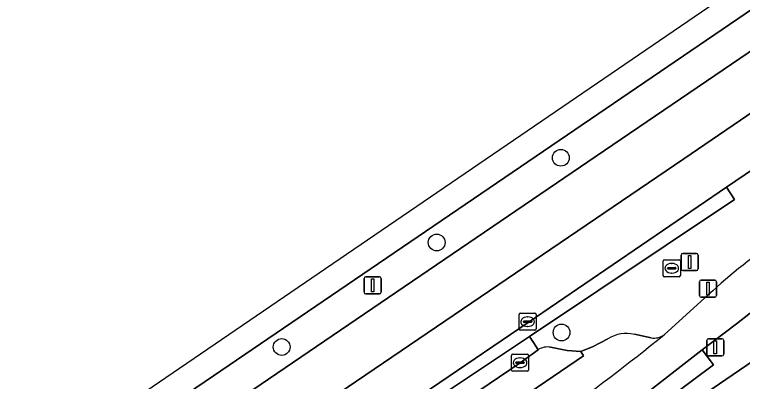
# Model space of a CAD drawing. Extents: x 158086 to 159499, y 382904 to 383981.
# Drawn here: x 158730.11 to 158772.55, y 383736.86 to 383758.27 of the extents above; entities that cross this region are included whole.
import ezdxf

# ---------------------------------------------------------------- set-up
doc = ezdxf.new("R2010")
doc.units = 0
for name, color, linetype in [('IMGEO_Afsluitpaal', 7, 'Continuous'), ('IMGEO_Berm_groen', 7, 'Continuous'), ('IMGEO_Boom', 7, 'Continuous'), ('IMGEO_Fietspad_gesloten', 7, 'Continuous'), ('IMGEO_Groenvoorziening', 7, 'Continuous'), ('IMGEO_Haag', 7, 'Continuous'), ('IMGEO_Kolk', 7, 'Continuous'), ('IMGEO_Lichtmast', 7, 'Continuous'), ('IMGEO_OVBaan_gesloten', 7, 'Continuous'), ('IMGEO_Parkeervlak_open', 7, 'Continuous'), ('IMGEO_Rijbaan_lokaal_open', 7, 'Continuous'), ('IMGEO_Rijbaan_regionaal_gesloten', 7, 'Continuous'), ('IMGEO_Rioolput', 7, 'Continuous'), ('IMGEO_Voetpad_open', 7, 'Continuous')]:
    doc.layers.add(name, color=color, linetype=linetype)

msp = doc.modelspace()

# ---------------------------------------------------------------- linework, layer by layer
at = {"layer": 'IMGEO_Afsluitpaal'}
for p, q in [((158768.977, 383743.429), (158768.977, 383744.229)), ((158768.977, 383744.229), (158768.977, 383743.429)), ((158769.077, 383744.329), (158769.867, 383744.329)), ((158769.867, 383744.329), (158769.077, 383744.329)), ((158769.967, 383744.229), (158769.967, 383743.429)), ((158769.967, 383743.429), (158769.967, 383744.229)), ((158769.867, 383743.329), (158769.077, 383743.329)), ((158769.077, 383743.329), (158769.867, 383743.329)), ((158770.146, 383742.77), (158770.936, 383742.77)), ((158770.936, 383742.77), (158770.146, 383742.77)), ((158770.046, 383741.87), (158770.046, 383742.67)), ((158770.046, 383742.67), (158770.046, 383741.87)), ((158771.036, 383742.67), (158771.036, 383741.87)), ((158771.036, 383741.87), (158771.036, 383742.67)), ((158770.936, 383741.77), (158770.146, 383741.77)), ((158770.146, 383741.77), (158770.936, 383741.77))]:
    msp.add_line(p, q, dxfattribs=at)
for points in [[(158769.397, 383744.204), (158769.547, 383744.204), (158769.547, 383743.454), (158769.397, 383743.454), (158769.397, 383744.204)], [(158770.466, 383742.645), (158770.616, 383742.645), (158770.616, 383741.895), (158770.466, 383741.895), (158770.466, 383742.645)]]:
    msp.add_lwpolyline(points, dxfattribs=at)
for centre, start, end in [((158769.077, 383744.229), 90, 180), ((158769.077, 383744.229), 90, 180), ((158769.867, 383744.229), 0, 90), ((158769.867, 383744.229), 360, 90), ((158769.077, 383743.429), 180, 270), ((158769.077, 383743.429), 180, 270), ((158769.867, 383743.429), 270, 0), ((158769.867, 383743.429), 270, 0), ((158770.146, 383742.67), 90, 180), ((158770.146, 383742.67), 90, 180), ((158770.936, 383742.67), 0, 90), ((158770.936, 383742.67), 360, 90), ((158770.146, 383741.87), 180, 270), ((158770.146, 383741.87), 180, 270), ((158770.936, 383741.87), 270, 0), ((158770.936, 383741.87), 270, 0)]:
    msp.add_arc(centre, 0.1, start, end, dxfattribs=at)
at = {"layer": 'IMGEO_Berm_groen'}
for points in [[(158816.658, 383788.049), (158813.142, 383785.66), (158802.02, 383778.056), (158799.449, 383776.309), (158799.334, 383776.475), (158760.515, 383750), (158741.235, 383736.851), (158728.671, 383728.342), (158728.795, 383728.156), (158724.492, 383725.179), (158710.677, 383715.822)], [(158721.102, 383720.77), (158742.613, 383735.409), (158764.029, 383750), (158798.018, 383773.157)], [(158805.825, 383771.473), (158789.734, 383760.506), (158776.14, 383751.265), (158774.283, 383750), (158771.627, 383748.191), (158772.08, 383747.476), (158760.127, 383739.477), (158760.362, 383739.126), (158760.643, 383738.713)], [(158767.981, 383739.575), (158770.58, 383741.929)], [(158761.367, 383738.854), (158762.335, 383738.669), (158763.125, 383738.615), (158763.855, 383738.889), (158764.707, 383739.348)], [(158766.248, 383739.608), (158767.231, 383739.405)]]:
    msp.add_lwpolyline(points, dxfattribs=at)
for centre, radius, start, end in [((158791.144, 383719.983), 30.075, 123.0517, 133.1374), ((158765.79, 383737.626), 2.034, 76.9826, 122.1711), ((158767.411, 383740.352), 0.964, 259.2511, 306.2914), ((158761.193, 383737.817), 1.052, 80.4943, 121.5467)]:
    msp.add_arc(centre, radius, start, end, dxfattribs=at)
at = {"layer": 'IMGEO_Boom'}
for centre in [(158761.965, 383749.911), (158754.725, 383744.964), (158762.006, 383739.716), (158745.689, 383738.868)]:
    msp.add_circle(centre, 0.489, dxfattribs=at)
at = {"layer": 'IMGEO_Fietspad_gesloten'}
for points in [[(158732.131, 383712.285), (158735.219, 383714.375), (158747.675, 383722.852), (158762.47, 383732.937), (158763.384, 383733.529), (158765.012, 383734.699), (158766.61, 383735.911), (158770.209, 383738.701), (158772.212, 383740.22), (158773.808, 383741.481), (158775.412, 383742.665), (158786.151, 383750), (158825.828, 383777.101), (158827.694, 383778.373)], [(158770.58, 383741.929), (158767.981, 383739.575)]]:
    msp.add_lwpolyline(points, dxfattribs=at)
for centre, radius, start, end in [((158791.144, 383719.983), 30.075, 123.0517, 133.1374), ((158688.005, 383838.402), 127.133, 305.3598, 308.9818)]:
    msp.add_arc(centre, radius, start, end, dxfattribs=at)
at = {"layer": 'IMGEO_Groenvoorziening'}
msp.add_lwpolyline([(158746.07, 383729.899), (158755.353, 383736.283), (158760.127, 383739.477), (158772.08, 383747.476), (158771.627, 383748.191), (158760.049, 383740.306), (158745.639, 383730.503), (158739.613, 383726.408), (158729.532, 383719.494), (158726.033, 383717.138)], dxfattribs=at)
at = {"layer": 'IMGEO_Haag'}
msp.add_lwpolyline([(158755.353, 383736.283), (158760.127, 383739.477), (158772.08, 383747.476), (158771.627, 383748.191), (158760.049, 383740.306), (158745.639, 383730.503), (158739.613, 383726.408), (158729.532, 383719.494), (158726.033, 383717.138)], dxfattribs=at)
at = {"layer": 'IMGEO_Kolk'}
for p, q in [((158759.527, 383739.922), (158759.527, 383740.774)), ((158759.602, 383740.848), (158760.454, 383740.848)), ((158760.015, 383740.628), (158760.04, 383740.628)), ((158760.528, 383740.774), (158760.528, 383739.922)), ((158759.786, 383740.342), (158759.786, 383740.354)), ((158760.224, 383740.305), (158759.826, 383740.305)), ((158759.829, 383740.391), (158760.227, 383740.391)), ((158760.27, 383740.354), (158760.27, 383740.342)), ((158760.454, 383739.848), (158759.602, 383739.848)), ((158760.038, 383740.068), (158760.013, 383740.068)), ((158759.084, 383737.525), (158759.084, 383738.377)), ((158759.159, 383738.451), (158760.011, 383738.451)), ((158759.572, 383738.231), (158759.597, 383738.231)), ((158760.085, 383738.377), (158760.085, 383737.525)), ((158759.343, 383737.945), (158759.343, 383737.957)), ((158759.781, 383737.908), (158759.383, 383737.908)), ((158759.386, 383737.994), (158759.784, 383737.994)), ((158759.595, 383737.671), (158759.57, 383737.671)), ((158759.827, 383737.957), (158759.827, 383737.945)), ((158760.011, 383737.451), (158759.159, 383737.451))]:
    msp.add_line(p, q, dxfattribs=at)
for points in [[(158759.527, 383739.922), (158759.527, 383740.774)], [(158759.602, 383740.848), (158760.454, 383740.848)], [(158760.528, 383740.774), (158760.528, 383739.922)], [(158760.454, 383739.848), (158759.602, 383739.848)], [(158759.084, 383737.525), (158759.084, 383738.377)], [(158759.159, 383738.451), (158760.011, 383738.451)], [(158760.085, 383738.377), (158760.085, 383737.525)], [(158760.011, 383737.451), (158759.159, 383737.451)]]:
    msp.add_lwpolyline(points, dxfattribs=at)
for centre, radius, start, end in [((158759.604, 383740.772), 0.0765, 91.552, 178.448), ((158759.604, 383740.772), 0.0765, 91.552, 178.448), ((158760.452, 383740.772), 0.0765, 1.552, 88.448), ((158760.452, 383740.772), 0.0765, 1.552, 88.448), ((158759.826, 383740.351), 0.0403, 85.8775, 175.7526), ((158759.823, 383740.341), 0.0366, 178.938, 274.7102), ((158760.227, 383740.348), 0.043, 264.8664, 352.4533), ((158760.231, 383740.353), 0.0386, 1.7309, 96.639), ((158759.604, 383739.924), 0.0765, 181.552, 268.448), ((158759.604, 383739.924), 0.0765, 181.552, 268.448), ((158760.452, 383739.924), 0.0765, 271.552, 358.448), ((158760.452, 383739.924), 0.0765, 271.552, 358.448), ((158759.161, 383738.375), 0.0765, 91.552, 178.448), ((158759.161, 383738.375), 0.0765, 91.552, 178.448), ((158760.009, 383738.375), 0.0765, 1.552, 88.448), ((158760.009, 383738.375), 0.0765, 1.552, 88.448), ((158759.383, 383737.954), 0.0403, 85.8775, 175.7526), ((158759.38, 383737.944), 0.0366, 178.938, 274.7102), ((158759.784, 383737.951), 0.043, 264.8664, 352.4533), ((158759.788, 383737.956), 0.0386, 1.7309, 96.639), ((158759.161, 383737.527), 0.0765, 181.552, 268.448), ((158759.161, 383737.527), 0.0765, 181.552, 268.448), ((158760.009, 383737.527), 0.0765, 271.552, 358.448), ((158760.009, 383737.527), 0.0765, 271.552, 358.448)]:
    msp.add_arc(centre, radius, start, end, dxfattribs=at)
for centre, major_axis, ratio, start_param, end_param in [((158760.014, 383740.348), (-0.387, 0.002), 0.722429, 4.712389, 7.853982), ((158760.039, 383740.348), (-0.39, 0.002), 0.717154, 1.570796, 4.712389), ((158759.571, 383737.951), (-0.387, 0.002), 0.722429, 4.712389, 7.853982), ((158759.596, 383737.951), (-0.39, 0.002), 0.717154, 1.570796, 4.712389)]:
    msp.add_ellipse(centre, major_axis=major_axis, ratio=ratio, start_param=start_param, end_param=end_param, dxfattribs=at)
at = {"layer": 'IMGEO_Lichtmast'}
for p, q in [((158750.496, 383742.066), (158750.496, 383742.866)), ((158750.496, 383742.866), (158750.496, 383742.066)), ((158750.596, 383742.966), (158751.386, 383742.966)), ((158751.386, 383742.966), (158750.596, 383742.966)), ((158751.486, 383742.866), (158751.486, 383742.066)), ((158751.486, 383742.066), (158751.486, 383742.866)), ((158751.386, 383741.966), (158750.596, 383741.966)), ((158750.596, 383741.966), (158751.386, 383741.966)), ((158770.567, 383739.347), (158771.357, 383739.347)), ((158771.357, 383739.347), (158770.567, 383739.347)), ((158770.467, 383738.447), (158770.467, 383739.247)), ((158770.467, 383739.247), (158770.467, 383738.447)), ((158771.457, 383739.247), (158771.457, 383738.447)), ((158771.457, 383738.447), (158771.457, 383739.247)), ((158771.357, 383738.347), (158770.567, 383738.347)), ((158770.567, 383738.347), (158771.357, 383738.347))]:
    msp.add_line(p, q, dxfattribs=at)
for points in [[(158750.916, 383742.841), (158751.066, 383742.841), (158751.066, 383742.091), (158750.916, 383742.091), (158750.916, 383742.841)], [(158770.887, 383739.222), (158771.037, 383739.222), (158771.037, 383738.472), (158770.887, 383738.472), (158770.887, 383739.222)]]:
    msp.add_lwpolyline(points, dxfattribs=at)
for centre, start, end in [((158750.596, 383742.866), 90, 180), ((158750.596, 383742.866), 90, 180), ((158751.386, 383742.866), 0, 90), ((158751.386, 383742.866), 360, 90), ((158750.596, 383742.066), 180, 270), ((158750.596, 383742.066), 180, 270), ((158751.386, 383742.066), 270, 0), ((158751.386, 383742.066), 270, 0), ((158770.567, 383739.247), 90, 180), ((158770.567, 383739.247), 90, 180), ((158771.357, 383739.247), 0, 90), ((158771.357, 383739.247), 360, 90), ((158770.567, 383738.447), 180, 270), ((158770.567, 383738.447), 180, 270), ((158771.357, 383738.447), 270, 0), ((158771.357, 383738.447), 270, 0)]:
    msp.add_arc(centre, 0.1, start, end, dxfattribs=at)
at = {"layer": 'IMGEO_OVBaan_gesloten'}
msp.add_lwpolyline([(158709.341, 383716.859), (158710.255, 383715.53), (158710.677, 383715.822), (158724.492, 383725.179), (158728.795, 383728.156), (158728.671, 383728.342), (158741.235, 383736.851), (158760.515, 383750), (158799.334, 383776.475), (158799.449, 383776.309), (158802.02, 383778.056), (158813.142, 383785.66), (158816.658, 383788.049), (158817.037, 383788.315), (158815.971, 383789.724)], close=True, dxfattribs=at)
at = {"layer": 'IMGEO_Parkeervlak_open'}
for points in [[(158745.112, 383725.957), (158763.29, 383738.345), (158763.125, 383738.615), (158762.335, 383738.669), (158761.367, 383738.854)], [(158760.643, 383738.713), (158759.585, 383737.95), (158746.774, 383729.249), (158746.605, 383729.117)]]:
    msp.add_lwpolyline(points, dxfattribs=at)
msp.add_arc((158761.193, 383737.817), 1.052, 80.4943, 121.5467, dxfattribs=at)
at = {"layer": 'IMGEO_Rijbaan_lokaal_open'}
for points in [[(158764.707, 383739.348), (158763.855, 383738.889), (158763.125, 383738.615), (158763.29, 383738.345), (158745.112, 383725.957), (158742.713, 383724.305), (158730.587, 383716.108), (158716.929, 383706.728), (158714.023, 383704.769), (158711.229, 383702.825), (158709.174, 383701.453), (158704, 383697.925)], [(158767.231, 383739.405), (158766.248, 383739.608)]]:
    msp.add_lwpolyline(points, dxfattribs=at)
for centre, radius, start, end in [((158688.005, 383838.402), 127.133, 305.3598, 308.9818), ((158765.79, 383737.626), 2.034, 76.9826, 122.1711), ((158767.411, 383740.352), 0.964, 259.2511, 306.2914)]:
    msp.add_arc(centre, radius, start, end, dxfattribs=at)
at = {"layer": 'IMGEO_Rijbaan_regionaal_gesloten'}
for points in [[(158819.762, 383784.014), (158817.93, 383786.344), (158814.263, 383784.016), (158810.431, 383781.548), (158806.272, 383778.787), (158801.32, 383775.397), (158798.018, 383773.157), (158764.029, 383750), (158742.613, 383735.409), (158721.102, 383720.77)], [(158713.106, 383714.753), (158712.009, 383713.842), (158713.729, 383711.318), (158721.008, 383716.999), (158733.08, 383725.345), (158755.207, 383740.379), (158769.14, 383749.844), (158808.862, 383776.996), (158819.762, 383784.014)], [(158821.581, 383781.699), (158819.762, 383784.014), (158808.862, 383776.996), (158769.14, 383749.844), (158755.207, 383740.379), (158733.08, 383725.345), (158721.008, 383716.999), (158713.729, 383711.318), (158715.424, 383708.831), (158716.371, 383709.627)], [(158760.049, 383740.306), (158771.627, 383748.191), (158774.283, 383750), (158776.14, 383751.265), (158789.734, 383760.506), (158805.825, 383771.473)], [(158726.033, 383717.138), (158729.532, 383719.494), (158739.613, 383726.408), (158745.639, 383730.503), (158760.049, 383740.306)]]:
    msp.add_lwpolyline(points, dxfattribs=at)
at = {"layer": 'IMGEO_Rioolput'}
for p, q in [((158767.929, 383743.036), (158767.929, 383743.888)), ((158768.004, 383743.962), (158768.856, 383743.962)), ((158768.417, 383743.742), (158768.442, 383743.742)), ((158768.93, 383743.888), (158768.93, 383743.036)), ((158768.188, 383743.456), (158768.188, 383743.468)), ((158768.626, 383743.419), (158768.228, 383743.419)), ((158768.231, 383743.505), (158768.629, 383743.505)), ((158768.44, 383743.182), (158768.415, 383743.182)), ((158768.672, 383743.468), (158768.672, 383743.456)), ((158768.856, 383742.962), (158768.004, 383742.962))]:
    msp.add_line(p, q, dxfattribs=at)
for points in [[(158767.929, 383743.036), (158767.929, 383743.888)], [(158768.004, 383743.962), (158768.856, 383743.962)], [(158768.93, 383743.888), (158768.93, 383743.036)], [(158768.856, 383742.962), (158768.004, 383742.962)]]:
    msp.add_lwpolyline(points, dxfattribs=at)
for centre, radius, start, end in [((158768.006, 383743.886), 0.0765, 91.552, 178.448), ((158768.006, 383743.886), 0.0765, 91.552, 178.448), ((158768.854, 383743.886), 0.0765, 1.552, 88.448), ((158768.854, 383743.886), 0.0765, 1.552, 88.448), ((158768.228, 383743.465), 0.0403, 85.8775, 175.7526), ((158768.225, 383743.455), 0.0366, 178.938, 274.7102), ((158768.629, 383743.462), 0.043, 264.8664, 352.4533), ((158768.633, 383743.467), 0.0386, 1.7309, 96.639), ((158768.006, 383743.038), 0.0765, 181.552, 268.448), ((158768.006, 383743.038), 0.0765, 181.552, 268.448), ((158768.854, 383743.038), 0.0765, 271.552, 358.448), ((158768.854, 383743.038), 0.0765, 271.552, 358.448)]:
    msp.add_arc(centre, radius, start, end, dxfattribs=at)
for centre, major_axis, ratio, start_param, end_param in [((158768.416, 383743.462), (-0.387, 0.002), 0.722429, 4.712389, 7.853982), ((158768.441, 383743.462), (-0.39, 0.002), 0.717154, 1.570796, 4.712389)]:
    msp.add_ellipse(centre, major_axis=major_axis, ratio=ratio, start_param=start_param, end_param=end_param, dxfattribs=at)
at = {"layer": 'IMGEO_Voetpad_open'}
for points in [[(158773.808, 383741.481), (158772.212, 383740.22), (158770.209, 383738.701), (158770.86, 383737.827), (158763.123, 383732.061), (158762.47, 383732.937), (158747.675, 383722.852), (158735.219, 383714.375), (158735.492, 383714.004), (158732.392, 383711.899), (158732.131, 383712.285), (158713.844, 383699.697), (158713.466, 383699.437), (158709.674, 383696.854), (158710.21, 383696.047), (158718.177, 383700.4), (158736.316, 383712.849), (158737.703, 383713.802), (158748.8, 383721.418), (158762.87, 383730.983), (158766.317, 383733.352), (158770.42, 383736.17), (158776.735, 383740.495)], [(158776.222, 383739.093), (158776.735, 383740.495), (158770.42, 383736.17), (158770.783, 383735.634), (158771.231, 383735.01)]]:
    msp.add_lwpolyline(points, dxfattribs=at)
for points in [[(158759.585, 383737.95), (158760.643, 383738.713), (158760.362, 383739.126), (158760.127, 383739.477), (158755.353, 383736.283), (158746.07, 383729.899), (158746.302, 383729.562), (158746.605, 383729.117), (158746.774, 383729.249)], [(158770.209, 383738.701), (158766.61, 383735.911), (158765.012, 383734.699), (158763.384, 383733.529), (158762.47, 383732.937), (158763.123, 383732.061), (158770.86, 383737.827)]]:
    msp.add_lwpolyline(points, close=True, dxfattribs=at)

doc.saveas('drawing.dxf')
